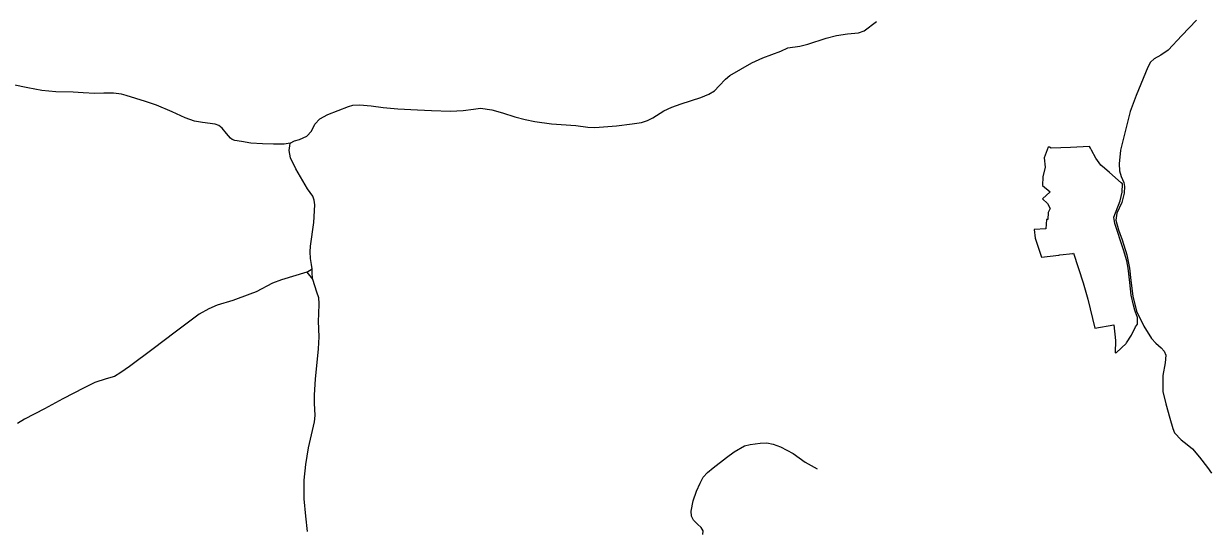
# Model space of a CAD drawing. Extents: x -789162 to -606354, y -1062736 to -945481.
# Drawn here: x -688512 to -684895, y -998419 to -996869 of the extents above; entities that cross this region are included whole.
import ezdxf

# ---------------------------------------------------------------- set-up
doc = ezdxf.new("R2010")
doc.units = 0
doc.layers.add('_SIRSI VZTAHY_OP vodnich zdroju II stupne', color=7, linetype='Continuous')
doc.layers.add('_SIRSI VZTAHY_SILNICE III TRIDY_STAV', color=7, linetype='Continuous')

msp = doc.modelspace()

# ---------------------------------------------------------------- linework, layer by layer
at = {"layer": '_SIRSI VZTAHY_OP vodnich zdroju II stupne'}
msp.add_lwpolyline([(-685401.3, -997363.6), (-685378.1, -997382.3), (-685401.5, -997404.1), (-685386.4, -997418.6), (-685378, -997433), (-685383.8, -997445.2), (-685385.1, -997466.8), (-685389.3, -997466.8), (-685391.7, -997495.5), (-685427.3, -997497.9), (-685424.1, -997523.8), (-685404.2, -997582.4), (-685351.8, -997575.8), (-685348.6, -997575.4), (-685309.2, -997570.5), (-685306.3, -997569.6), (-685277.2, -997660), (-685263.2, -997710.5), (-685242, -997799.3), (-685183.4, -997788.2), (-685179, -997836.1), (-685179.4, -997873.8), (-685175.3, -997873.6), (-685146.3, -997845.2), (-685145.1, -997843.9), (-685129.5, -997819.8), (-685117.8, -997795.3), (-685111.1, -997786.6), (-685110.9, -997765.9), (-685117.5, -997750.3), (-685119.2, -997744.3), (-685123.7, -997728.3), (-685130.6, -997698.3), (-685135.1, -997659.4), (-685140.2, -997615.7), (-685143.9, -997593.7), (-685154.5, -997559.4), (-685180.8, -997479.6), (-685183.3, -997459.5), (-685164.7, -997410.4), (-685157.9, -997383.9), (-685157.4, -997358.4), (-685161.6, -997354.6), (-685196.9, -997323.3), (-685212, -997310.6), (-685223.8, -997300.7), (-685238.8, -997279.2), (-685251.4, -997255.7), (-685254.8, -997249.5), (-685257.6, -997244.3), (-685316.3, -997247.4), (-685375.4, -997249), (-685379.8, -997246.5), (-685384.1, -997246.6), (-685396, -997278.5), (-685392.8, -997307.3), (-685399.9, -997337.1)], close=True, dxfattribs=at)
at = {"layer": '_SIRSI VZTAHY_SILNICE III TRIDY_STAV'}
for points in [[(-684931.1, -996857.8), (-684975.9, -996905), (-685017.9, -996950.2), (-685039.7, -996965), (-685060.1, -996976.1), (-685071.9, -996986.7), (-685079.5, -997001.4), (-685115.9, -997088.6), (-685134.2, -997136.7), (-685163, -997255.6), (-685167.8, -997297.4), (-685165.9, -997317.9), (-685160.8, -997335.4), (-685153.1, -997353.6), (-685151, -997366.2), (-685151.6, -997386.2), (-685159.5, -997415.1), (-685174.8, -997447.7), (-685177.9, -997468.9), (-685169.4, -997499), (-685158.5, -997529.2), (-685143.5, -997574.7), (-685135.6, -997616.1), (-685131.4, -997652.9), (-685125.9, -997701.4), (-685114.8, -997746.9), (-685091.6, -997792.3), (-685068.4, -997830), (-685055.4, -997844.6), (-685038.9, -997858.9), (-685029.5, -997868.9), (-685025, -997881.1), (-685026.7, -997905), (-685033.9, -997943.4), (-685033.9, -997992.3), (-685025.2, -998030.1), (-685012.4, -998073.7), (-685003.4, -998105.7), (-684998.3, -998119), (-684977.6, -998140.1), (-684959.8, -998154.2), (-684943.1, -998167), (-684922, -998192.4), (-684897.3, -998224.9), (-684885.2, -998241.8)], [(-687698, -997233.6), (-687685.1, -997226.8), (-687669.6, -997222.4), (-687647.3, -997212.5), (-687632.9, -997197.7), (-687622.7, -997175.5), (-687608.3, -997159.1), (-687583.6, -997146), (-687520.7, -997121.9), (-687506.9, -997118), (-687486.7, -997116.3), (-687450.8, -997120), (-687414.6, -997124.9), (-687369.8, -997128.9), (-687309.9, -997132.2), (-687267.1, -997134.4), (-687208.9, -997136), (-687169.8, -997133.8), (-687139, -997129.7), (-687117.7, -997126.8), (-687082.8, -997131.9), (-687049.8, -997141.4), (-687012.6, -997153.2), (-686981.2, -997161.4), (-686951.8, -997167.8), (-686900.3, -997174.7), (-686826, -997180.1), (-686789.4, -997185.2), (-686768.2, -997186.5), (-686701.8, -997180.5), (-686654.2, -997174.7), (-686626.1, -997170.7), (-686607.8, -997164.3), (-686591.4, -997156.6), (-686557.4, -997135.4), (-686533.2, -997123.6), (-686504.9, -997114.2), (-686444.3, -997094.4), (-686419.9, -997084.4), (-686402.6, -997073.9), (-686389, -997058.8), (-686369.5, -997038.6), (-686355.7, -997026.8), (-686288.7, -996988.1), (-686255.4, -996972.9), (-686200.8, -996952.8), (-686178.6, -996943), (-686142.1, -996937.6), (-686117.9, -996931.2), (-686062.2, -996913.1), (-686030.1, -996905.3), (-685996.4, -996900.2), (-685963, -996896.9), (-685945.5, -996890.3), (-685908.2, -996861.9)], [(-687698, -997233.6), (-687716.9, -997236.7), (-687748.9, -997237.3), (-687783.4, -997235.9), (-687818.8, -997233.5), (-687847, -997229), (-687867.4, -997225.9), (-687875.3, -997223), (-687881, -997218.9), (-687893.1, -997204), (-687905.8, -997188.4), (-687916.6, -997180.1), (-687927, -997175.7), (-687965.8, -997170.6), (-687990.2, -997166.5), (-688019.4, -997157), (-688059.1, -997138.2), (-688106.4, -997118.3), (-688140.1, -997106.8), (-688198.8, -997087.8), (-688213.8, -997083.9), (-688238.2, -997081.4), (-688267.4, -997081.5), (-688295.3, -997082.7), (-688330.3, -997080.4), (-688361.1, -997077.9), (-688413.8, -997077.6), (-688456.4, -997073.1), (-688499.4, -997064.4), (-688543.8, -997055.8)], [(-687631.8, -997618.1), (-687633, -997604.4), (-687636.2, -997586), (-687637.5, -997566), (-687635.9, -997548.5), (-687626.4, -997476.4), (-687623.2, -997421.8), (-687624.8, -997407.9), (-687629.5, -997395.5), (-687645.4, -997373.2), (-687680.7, -997312.6), (-687697.1, -997278.2), (-687701.6, -997256.7), (-687699.4, -997242.5), (-687698, -997233.6)], [(-687648, -997628.2), (-687631.8, -997618.1)], [(-687630.2, -997648.9), (-687631.7, -997627.2), (-687631.8, -997618.1)], [(-687648, -997628.2), (-687724.9, -997651.7), (-687752.4, -997661.6), (-687802.6, -997688.1), (-687821.5, -997695), (-687873.6, -997714.2), (-687921.2, -997729), (-687946.5, -997739.7), (-687976.8, -997756.4), (-688005.1, -997777.9), (-688049.7, -997811.3), (-688117.1, -997861.7), (-688189.2, -997916.4), (-688215.5, -997934.5), (-688235.3, -997946), (-688260.1, -997954), (-688294.5, -997964.9), (-688327.7, -997981.2), (-688392.9, -998015), (-688448.7, -998045.1), (-688509.4, -998076.8), (-688530.6, -998089.7)], [(-687630.2, -997649.3), (-687617.7, -997687.7), (-687612.1, -997705), (-687610.8, -997724.4), (-687611.8, -997754.9), (-687613.3, -997777.1), (-687611.1, -997825.7), (-687613, -997861.6), (-687622.2, -997954.9), (-687625.4, -998002.9), (-687625.4, -998027.9), (-687623.5, -998065.1), (-687625.1, -998085.1), (-687643.1, -998164.7), (-687651.8, -998215.3), (-687656.8, -998263.5), (-687657.2, -998319.7), (-687651.3, -998372.8), (-687647, -998420)], [(-687648, -997628.2), (-687630.2, -997649.3)], [(-687630.2, -997648.9), (-687630.2, -997649.3)], [(-686438.6, -998428.9), (-686437.9, -998417.8), (-686444.1, -998407.9), (-686455.1, -998397.5), (-686467.1, -998384.8), (-686473.2, -998373), (-686473.8, -998357.8), (-686467.8, -998326.7), (-686457.9, -998297.1), (-686447.1, -998272.1), (-686437.6, -998254), (-686424, -998239.7), (-686406.5, -998225.4), (-686366.6, -998193.8), (-686342.5, -998176.7), (-686311.4, -998158.6), (-686293.6, -998154.3), (-686263.4, -998150.1), (-686242.9, -998148.9), (-686223.6, -998153.1), (-686201.3, -998161), (-686162.6, -998181.5), (-686125.8, -998208), (-686089, -998228.6)]]:
    msp.add_lwpolyline(points, dxfattribs=at)

doc.saveas('drawing.dxf')
